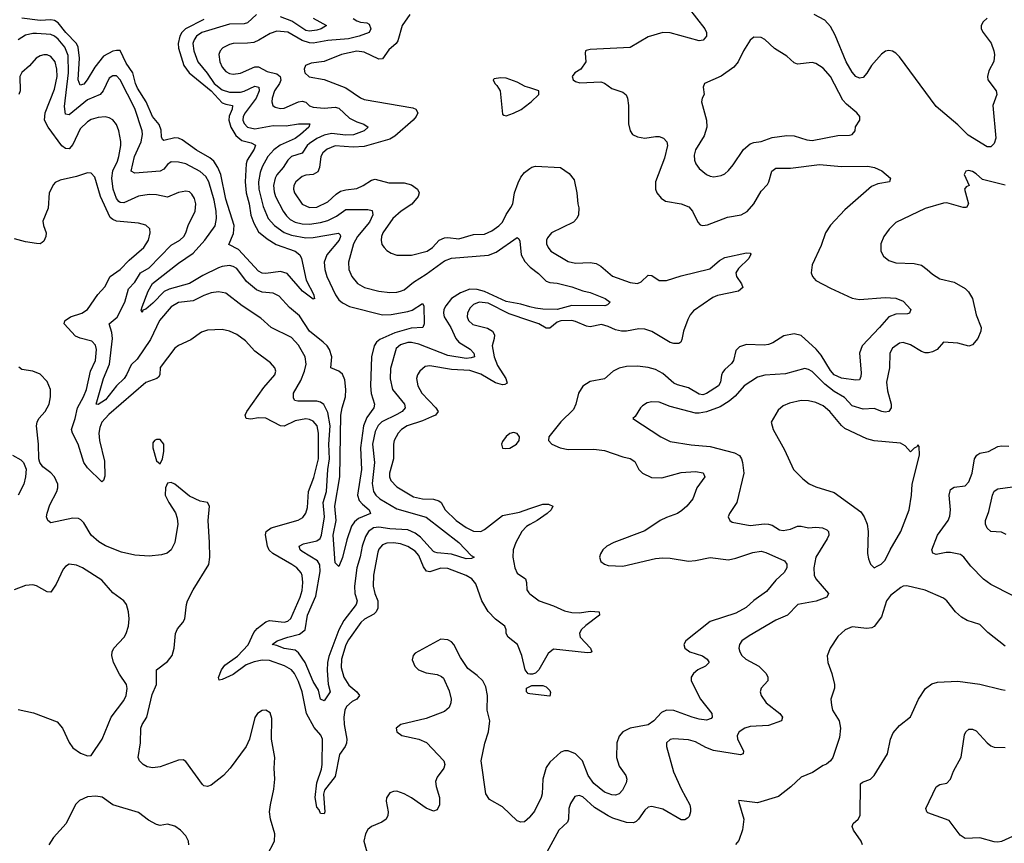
# Model space of a CAD drawing. Header units: inches. Extents: x 1843162 to 1959474, y 907081 to 1016326.
# Tile 645 of 656: x 1927198 to 1932605, y 1004218 to 1008741. Entities that reach past the tile are written whole.
import ezdxf

# ---------------------------------------------------------------- set-up
doc = ezdxf.new("R2010")
doc.units = ezdxf.units.IN
doc.header["$MEASUREMENT"] = 0
doc.layers.add('B9020', color=7, linetype='Continuous')
doc.layers.add('B9030', color=7, linetype='Continuous')

msp = doc.modelspace()

# ---------------------------------------------------------------- linework, layer by layer
at = {"layer": 'B9020', "color": 5}
for points, elevation in [([(1928498.3, 1008770), (1928450, 1008723.6), (1928430, 1008718.1), (1928350, 1008716.4), (1928198.6, 1008670), (1928170, 1008649.8), (1928155.6, 1008630), (1928149.1, 1008610), (1928154.8, 1008570), (1928175.8, 1008510), (1928227.8, 1008447.8), (1928266.1, 1008390), (1928310, 1008355.3), (1928350, 1008343.7), (1928410, 1008343.4), (1928431.3, 1008348.7), (1928490, 1008375.7), (1928510.8, 1008370), (1928513.4, 1008350), (1928495.9, 1008310), (1928435.7, 1008230), (1928426, 1008210), (1928424.2, 1008190), (1928430.1, 1008170.1), (1928449.4, 1008150), (1928490, 1008141.1), (1928590, 1008160.1), (1928661.2, 1008158.8), (1928730, 1008169.5), (1928790.5, 1008170), (1928785.5, 1008150), (1928740.1, 1008110), (1928710, 1008088.5), (1928628.7, 1008051.3), (1928594.2, 1008025.8), (1928561, 1007990), (1928530, 1007933.1), (1928518.7, 1007901.3), (1928509.3, 1007850), (1928511.6, 1007810), (1928535.6, 1007715.6), (1928562.5, 1007650), (1928597.5, 1007610), (1928650, 1007573.3), (1928690, 1007556.9), (1928770, 1007543), (1928810, 1007545), (1928949.1, 1007569.1), (1928958.7, 1007558.7), (1928960.5, 1007550), (1928953.3, 1007530), (1928884.4, 1007450), (1928870.6, 1007410), (1928874, 1007370), (1928885, 1007330), (1928932.5, 1007230), (1928950, 1007202.7), (1928970, 1007185.3), (1929010, 1007166.8), (1929190, 1007119.6), (1929237.4, 1007122.6), (1929330, 1007138.2), (1929353.5, 1007146.5), (1929410, 1007181.6), (1929418, 1007170), (1929419.7, 1007070), (1929412.4, 1007050), (1929347.7, 1007047.7), (1929258.2, 1007021.8), (1929174.9, 1006985.1), (1929156.6, 1006970), (1929145, 1006950), (1929130.9, 1006889.1), (1929123.7, 1006730), (1929128.5, 1006688.5), (1929146.3, 1006630), (1929143, 1006610), (1929103.5, 1006556.5), (1929086.3, 1006510), (1929069.2, 1006390), (1929074.5, 1006270), (1929052.9, 1006130), (1929061.4, 1006101.4), (1929080.2, 1006080.2), (1929118, 1006050), (1929124.9, 1006030), (1929058.2, 1006001.8), (1929036.6, 1005983.4), (1929021, 1005959), (1928995.3, 1005884.7), (1928970, 1005787), (1928950, 1005738), (1928930, 1005759), (1928919.3, 1005910), (1928936.7, 1005990), (1928929.6, 1006070), (1928956.9, 1006230), (1928961.8, 1006570), (1928968.3, 1006610), (1928987.3, 1006670), (1928989.9, 1006710), (1928982.9, 1006762.9), (1928970, 1006793.5), (1928950, 1006810.6), (1928907.4, 1006830), (1928911.7, 1006890), (1928899.9, 1006930), (1928886.6, 1006950), (1928865, 1006970), (1928790.4, 1007030), (1928735.5, 1007115.5), (1928679.8, 1007159.8), (1928622.6, 1007222.6), (1928590, 1007239.6), (1928530, 1007244.7), (1928497.9, 1007257.9), (1928443.7, 1007303.7), (1928390, 1007373.9), (1928370, 1007386), (1928350.7, 1007390.7), (1928310, 1007385.3), (1928290, 1007377.6), (1928204.6, 1007335.4), (1928130, 1007291.4), (1928019, 1007261), (1927990.9, 1007249.1), (1927930, 1007184.9), (1927890, 1007151.1), (1927874.7, 1007145.3), (1927870, 1007133.2), (1927865.6, 1007145.6), (1927870, 1007164), (1927903.9, 1007250), (1927927.2, 1007292.8), (1928070, 1007403.9), (1928150, 1007458.9), (1928214.5, 1007530), (1928271.2, 1007608.8), (1928279, 1007650), (1928276.8, 1007690), (1928265.4, 1007750), (1928236.7, 1007850), (1928220.4, 1007880.3), (1928190, 1007907.8), (1928110, 1007949.3), (1928070, 1007959.4), (1928030, 1007959.8), (1928010, 1007945.1), (1927990, 1007920.3), (1927970, 1007908.7), (1927830, 1007898.7), (1927810, 1007909.6), (1927828.2, 1007990), (1927865.3, 1008070), (1927872.2, 1008110), (1927871, 1008130), (1927830, 1008253.6), (1927750, 1008411.1), (1927730, 1008432.3), (1927710, 1008433.3), (1927690, 1008419.1), (1927656.3, 1008350), (1927639.3, 1008330), (1927570, 1008301.8), (1927470, 1008218.2), (1927450, 1008222.6), (1927444.2, 1008264.2), (1927465.9, 1008450), (1927463.6, 1008543.6), (1927445.4, 1008590), (1927410, 1008633.3), (1927390, 1008650.4), (1927370, 1008659.4), (1927290, 1008665.3), (1927270, 1008665.5), (1927230, 1008656.2), (1927190, 1008629.8)], 440), ([(1928210, 1008741.4), (1928108.3, 1008691.7), (1928088, 1008670), (1928077, 1008650), (1928067.8, 1008610), (1928070, 1008585.3), (1928099.9, 1008490), (1928128.6, 1008450), (1928249.1, 1008350), (1928310, 1008285.1), (1928330, 1008276.3), (1928366.7, 1008270), (1928364.4, 1008250), (1928347.9, 1008212.1), (1928346.7, 1008190), (1928357, 1008150), (1928384.3, 1008104.3), (1928417.5, 1008077.5), (1928470, 1008064.8), (1928492.2, 1008052.2), (1928485.9, 1008030), (1928446.6, 1007970), (1928441.9, 1007950), (1928436.6, 1007850), (1928441.7, 1007790), (1928458.9, 1007730), (1928467.1, 1007667.1), (1928483.1, 1007623.1), (1928510, 1007576.3), (1928557.5, 1007537.5), (1928607.2, 1007507.2), (1928710.2, 1007470), (1928737.3, 1007450), (1928746, 1007430), (1928771.6, 1007310), (1928813.8, 1007230), (1928814.4, 1007214.4), (1928818.8, 1007210), (1928810, 1007206.6), (1928751.5, 1007250), (1928667.1, 1007347.1), (1928630, 1007359.1), (1928550, 1007347.7), (1928530, 1007349.9), (1928510, 1007359.8), (1928399.3, 1007479.3), (1928347.1, 1007507.1), (1928372.4, 1007567.6), (1928376.4, 1007610), (1928330, 1007755.8), (1928303, 1007890), (1928286.2, 1007930), (1928263.7, 1007963.7), (1928243.2, 1007983.2), (1928170, 1008024.5), (1928090, 1008080.5), (1928070, 1008089.9), (1928050, 1008092.1), (1927990, 1008077.7), (1927982.9, 1008082.9), (1927977.4, 1008097.4), (1927974.9, 1008134.9), (1927964.6, 1008164.6), (1927927.7, 1008210), (1927892.6, 1008290), (1927845.2, 1008365.2), (1927833.7, 1008390), (1927819.1, 1008450), (1927782.1, 1008502.1), (1927750, 1008571), (1927730, 1008572.6), (1927710, 1008568), (1927659.2, 1008540.8), (1927610, 1008481.1), (1927569.5, 1008410), (1927550, 1008387.4), (1927530, 1008380.7), (1927519, 1008410), (1927527.5, 1008530), (1927520.1, 1008590), (1927510, 1008611), (1927451.3, 1008671.3), (1927410, 1008724.4), (1927390, 1008735.9), (1927370, 1008739.8), (1927310, 1008736.4), (1927210, 1008749.5)], 420), ([(1928810, 1008749.2), (1928883.1, 1008710), (1928854, 1008690), (1928830, 1008684.1), (1928790, 1008678.3), (1928770, 1008682.6), (1928692.7, 1008732.7), (1928630, 1008757.5)], 440), ([(1929340.6, 1008770), (1929299.3, 1008710), (1929275.1, 1008624.9), (1929265.2, 1008610), (1929224.8, 1008575.2), (1929190, 1008525.8), (1929170, 1008523.4), (1929090, 1008563.6), (1929050, 1008568.9), (1928964.4, 1008550), (1928870, 1008511.5), (1928798.2, 1008501.8), (1928767.7, 1008490), (1928760.4, 1008470), (1928763.7, 1008450), (1928787.3, 1008427.3), (1928870, 1008412.8), (1928990, 1008366), (1929070, 1008311.3), (1929090, 1008303.2), (1929356.8, 1008256.8), (1929374, 1008250), (1929383.8, 1008230), (1929375.8, 1008210), (1929359.7, 1008190), (1929258.5, 1008101.5), (1929230, 1008084.3), (1929090, 1008044.3), (1929030, 1008040.5), (1928931.3, 1008048.7), (1928886.7, 1008030), (1928863.5, 1008010), (1928852.1, 1007990), (1928844.7, 1007930), (1928834.8, 1007905.2), (1928810, 1007891.3), (1928770, 1007887.7), (1928750, 1007879.8), (1928714, 1007850), (1928703.2, 1007830), (1928702, 1007810), (1928708, 1007790), (1928750, 1007727.8), (1928789.2, 1007709.2), (1928830, 1007711.3), (1928890, 1007740.1), (1928936.4, 1007783.6), (1928960.6, 1007799.4), (1928990, 1007807.5), (1929050, 1007813.9), (1929084.4, 1007830), (1929130, 1007860.6), (1929150, 1007866), (1929225.9, 1007845.9), (1929310, 1007844.5), (1929350, 1007833.6), (1929382.8, 1007810), (1929392.2, 1007790), (1929385.8, 1007770), (1929351.8, 1007728.2), (1929292.4, 1007690), (1929247, 1007650), (1929192.6, 1007570), (1929184.6, 1007550), (1929182.8, 1007530), (1929187.3, 1007507.3), (1929198.7, 1007490), (1929214, 1007474), (1929238.9, 1007458.9), (1929270, 1007447.2), (1929350, 1007448.4), (1929435.4, 1007470), (1929464.4, 1007490), (1929502, 1007530), (1929530, 1007543.1), (1929550, 1007545.2), (1929610, 1007537.5), (1929690, 1007561.4), (1929750, 1007563.6), (1929790, 1007581.5), (1929830, 1007608.7), (1929849.9, 1007630), (1929869, 1007671), (1929895.4, 1007710), (1929905.6, 1007730), (1929915.8, 1007790), (1929935.3, 1007844.7), (1929950, 1007876.5), (1929970, 1007902.7), (1930000, 1007924.3)], 480), ([(1929030, 1008747.8), (1929050, 1008734.2), (1929070, 1008727.1), (1929103.7, 1008723.7), (1929116.4, 1008716.4), (1929125.8, 1008690), (1929116.9, 1008670), (1929063.1, 1008650), (1929004.4, 1008635.6), (1928890, 1008626.4), (1928810, 1008612.1), (1928790, 1008613.1), (1928750, 1008626), (1928670, 1008671.8), (1928610, 1008677.7), (1928573.9, 1008666.1), (1928512, 1008628), (1928483.5, 1008616.5), (1928450, 1008611.3), (1928370.6, 1008610.6), (1928350, 1008605.5), (1928314.2, 1008585.8), (1928299.6, 1008570), (1928292.2, 1008550), (1928297.1, 1008510), (1928310, 1008481.1), (1928330, 1008456.1), (1928350, 1008444.8), (1928370, 1008441.7), (1928410, 1008446.6), (1928490, 1008481.7), (1928510, 1008481.4), (1928556.7, 1008456.7), (1928610, 1008444), (1928628, 1008430), (1928631.7, 1008408.3), (1928624.4, 1008390), (1928597.3, 1008350), (1928584.1, 1008310), (1928582.5, 1008290), (1928588.1, 1008270), (1928601, 1008261), (1928630, 1008253.6), (1928650, 1008255.6), (1928730, 1008290.6), (1928750, 1008294), (1928769, 1008289), (1928790, 1008267.8), (1928810, 1008259.8), (1928870, 1008255.3), (1928930, 1008260.8), (1928950, 1008254.6), (1929010, 1008201.1), (1929050, 1008180.4), (1929087.7, 1008167.7), (1929112.2, 1008150), (1929088.9, 1008130), (1929031.2, 1008108.8), (1928990, 1008107.8), (1928910, 1008116.7), (1928870, 1008107), (1928830, 1008088.7), (1928790, 1008061.3), (1928777.3, 1008050), (1928750, 1008008.1), (1928690.5, 1007989.5), (1928670.1, 1007970), (1928645.8, 1007930), (1928610.1, 1007889.9), (1928600.3, 1007870), (1928592.4, 1007830), (1928595.4, 1007795.4), (1928603.6, 1007770), (1928644.7, 1007690), (1928663.2, 1007663.2), (1928684.3, 1007644.3), (1928711.5, 1007630), (1928750, 1007619.9), (1928790, 1007617.5), (1928850, 1007626.5), (1928890, 1007639.2), (1928937.8, 1007662.2), (1928990, 1007699.6), (1929110, 1007699), (1929133.2, 1007693.2), (1929136.6, 1007670), (1929119.6, 1007630), (1929052.4, 1007550), (1929030.7, 1007510), (1929003.2, 1007410), (1929005.5, 1007370), (1929022.9, 1007330), (1929052.9, 1007292.8), (1929090.7, 1007270.7), (1929170, 1007250.2), (1929230, 1007242.2), (1929270, 1007243.8), (1929290, 1007249.4), (1929310, 1007258.4), (1929360, 1007300), (1929430, 1007344.4), (1929530, 1007417), (1929570, 1007431.1), (1929772.3, 1007447.7), (1929815.3, 1007464.7), (1929930, 1007544.4), (1929938.5, 1007538.5), (1929944.6, 1007524.6), (1929951.8, 1007450), (1929972.5, 1007412.5), (1930000, 1007383.1)], 460), ([(1930000, 1007164.9), (1929950, 1007178.8), (1929870, 1007193.1), (1929750, 1007248.6), (1929710, 1007259.6), (1929670, 1007260.6), (1929619.3, 1007240.7), (1929570, 1007209.2), (1929537.8, 1007170), (1929527.4, 1007150), (1929524.8, 1007130), (1929529.6, 1007110), (1929565.7, 1007050), (1929592.2, 1006990), (1929609.7, 1006969.7), (1929671.3, 1006931.3), (1929691.6, 1006910), (1929696.5, 1006890), (1929676.8, 1006883.2), (1929650, 1006881.1), (1929550, 1006897.4), (1929390, 1006959.6), (1929350, 1006968.6), (1929330, 1006967.5), (1929290, 1006955.5), (1929265.1, 1006934.9), (1929234, 1006826), (1929231.7, 1006768.3), (1929244.8, 1006710), (1929311.1, 1006630), (1929314.7, 1006610), (1929299.3, 1006590), (1929270, 1006572), (1929187.1, 1006532.9), (1929167.4, 1006512.6), (1929150, 1006479.8), (1929134.8, 1006410), (1929147.1, 1006310), (1929133.5, 1006193.5), (1929141.6, 1006150), (1929153.9, 1006130), (1929175.3, 1006110), (1929270, 1006055.3), (1929430, 1006009.5), (1929610, 1005870.1), (1929678, 1005798), (1929693.4, 1005790), (1929678.6, 1005781.4), (1929650, 1005779.8), (1929570, 1005805.6), (1929490, 1005812.9), (1929477.6, 1005817.6), (1929470, 1005821.1), (1929399.4, 1005899.4), (1929370, 1005921.5), (1929330, 1005938.8), (1929230, 1005944.9), (1929170, 1005954.8), (1929140.7, 1005950), (1929113.1, 1005930), (1929097.8, 1005902.2), (1929078.9, 1005850), (1929068.6, 1005791.4), (1929049.6, 1005730), (1929036.8, 1005630), (1929039.1, 1005590), (1929050.8, 1005550), (1929046.1, 1005530), (1928977.9, 1005442.1), (1928950, 1005389.8), (1928896.5, 1005243.5), (1928888.3, 1005210), (1928887.5, 1005167.5), (1928892, 1005092), (1928903.1, 1005050), (1928870, 1005001.2), (1928850, 1005009), (1928839.1, 1005059.1), (1928810, 1005106.2), (1928766.2, 1005210), (1928730, 1005264.8), (1928710, 1005278.7), (1928650, 1005287), (1928610, 1005304.5), (1928585.2, 1005310), (1928612.7, 1005330), (1928669.7, 1005350), (1928734.2, 1005365.8), (1928766.7, 1005390), (1928778.6, 1005470), (1928824.2, 1005575.8), (1928848.8, 1005710), (1928846.6, 1005746.6), (1928833.4, 1005770), (1928750, 1005820.3), (1928738, 1005830), (1928733, 1005850), (1928756.9, 1005863.1), (1928830, 1005878.4), (1928847.6, 1005892.4), (1928855.6, 1005910), (1928871.6, 1006010), (1928864.3, 1006090), (1928883.3, 1006150), (1928890.9, 1006270), (1928899.8, 1006330), (1928896.4, 1006410), (1928902.7, 1006510), (1928890, 1006584.4), (1928867.8, 1006627.8), (1928850, 1006639.8), (1928830, 1006646.1), (1928725.4, 1006645.4), (1928709.6, 1006650), (1928701.8, 1006661.8), (1928702.4, 1006690), (1928741.2, 1006758.8), (1928762.5, 1006810), (1928770.5, 1006850), (1928765.8, 1006890), (1928730, 1006953.5), (1928690, 1006996.5), (1928579.7, 1007050), (1928522.2, 1007102.2), (1928420.4, 1007170), (1928330, 1007239.8), (1928290, 1007246.6), (1928250, 1007240.7), (1928210, 1007227.2), (1928150, 1007196.8), (1928070, 1007188.1), (1928030, 1007164.5), (1927965.1, 1007090), (1927916, 1006984), (1927843.3, 1006876.7), (1927810, 1006845.8), (1927785.5, 1006790), (1927771.6, 1006770), (1927730, 1006729.9), (1927670, 1006652.6), (1927630, 1006627.1), (1927618, 1006630), (1927658.7, 1006770), (1927692.2, 1006850), (1927708.6, 1006990), (1927704, 1007024), (1927689.7, 1007070), (1927733.5, 1007106.5), (1927774.9, 1007190), (1927796.3, 1007263.7), (1927830, 1007300.5), (1927861.4, 1007350), (1927910, 1007378.6), (1928030, 1007503), (1928076.9, 1007530), (1928099.8, 1007550), (1928111.4, 1007570), (1928122.7, 1007610), (1928162, 1007690), (1928166, 1007730), (1928158.3, 1007758.3), (1928143.7, 1007783.7), (1928130, 1007796), (1928110, 1007799.8), (1928070, 1007791.7), (1928010, 1007766.8), (1927950, 1007779.5), (1927910, 1007780.7), (1927850, 1007771.4), (1927770, 1007736), (1927750, 1007737.6), (1927743.2, 1007743.2), (1927730, 1007759.8), (1927711.5, 1007810), (1927704, 1007870), (1927709.7, 1007910.3), (1927735.2, 1007964.8), (1927742.3, 1007990), (1927753.1, 1008050), (1927753, 1008073), (1927742.3, 1008130), (1927730, 1008166), (1927710.5, 1008190.5), (1927690, 1008202.2), (1927667.3, 1008207.3), (1927630, 1008204.5), (1927590, 1008192.1), (1927570, 1008180.6), (1927530, 1008142.2), (1927490, 1008055.6), (1927470, 1008032.5), (1927450, 1008034.3), (1927430, 1008049.2), (1927354.9, 1008150), (1927334.7, 1008190), (1927338.9, 1008230), (1927390, 1008359.6), (1927404, 1008430), (1927402.8, 1008470), (1927392.5, 1008510), (1927370, 1008539.8), (1927350, 1008548.2), (1927330, 1008549), (1927310, 1008543.5), (1927289.6, 1008530.4), (1927252.2, 1008487.8), (1927209.5, 1008450.5), (1927199, 1008430), (1927200.8, 1008350), (1927193.4, 1008330)], 460), ([(1930000, 1008366.2), (1929974.7, 1008374.7), (1929930, 1008398.7), (1929870, 1008419.6), (1929838.5, 1008421.5), (1929804, 1008416), (1929798, 1008410), (1929806.8, 1008390), (1929819, 1008379), (1929837.1, 1008350), (1929850, 1008222), (1929856, 1008216), (1929870, 1008214), (1929910, 1008227.6), (1929952.2, 1008247.8), (1930000, 1008284.6)], 520), ([(1930000, 1005147.4), (1929990, 1005148.4), (1929973.8, 1005170), (1929955.7, 1005250), (1929931.7, 1005310), (1929879.8, 1005350), (1929869.9, 1005370), (1929869.8, 1005390), (1929862.9, 1005410), (1929810, 1005448.8), (1929770, 1005490.9), (1929736.1, 1005550), (1929702.2, 1005642.2), (1929681.7, 1005670), (1929650, 1005689.5), (1929550, 1005727.7), (1929510, 1005729), (1929450, 1005708.6), (1929432.8, 1005712.8), (1929415.4, 1005735.4), (1929390, 1005799.4), (1929370, 1005821.6), (1929330, 1005848.5), (1929290, 1005863.4), (1929250, 1005868.7), (1929214.6, 1005865.4), (1929190, 1005856.2), (1929170, 1005833.5), (1929163.9, 1005816.1), (1929140.1, 1005690), (1929139.1, 1005630), (1929148.1, 1005590), (1929165, 1005550), (1929164, 1005510), (1929155.2, 1005490), (1929143.1, 1005476.9), (1929091.4, 1005448.6), (1929071.9, 1005430), (1929004.1, 1005335.9), (1928990, 1005307.8), (1928965, 1005230), (1928963, 1005183), (1928977.4, 1005130), (1929005.8, 1005085.8), (1929050.2, 1005050), (1929065, 1005030), (1929049.2, 1005010), (1929024, 1004996), (1928993, 1004970), (1928982.8, 1004950), (1928977.7, 1004910), (1928979.2, 1004870), (1928993.7, 1004790), (1928992.4, 1004767.6), (1928985.4, 1004750), (1928954.7, 1004705.3), (1928930, 1004585.1), (1928872.4, 1004510), (1928867.2, 1004487.2), (1928872.9, 1004390), (1928870, 1004379), (1928850, 1004381.2), (1928842, 1004402), (1928830, 1004417.2), (1928820.9, 1004470), (1928829.2, 1004550), (1928855.4, 1004624.6), (1928859.9, 1004650), (1928860.2, 1004790), (1928851.4, 1004811.4), (1928814.7, 1004854.7), (1928772.9, 1004930), (1928749.9, 1005050.1), (1928730, 1005106.5), (1928706.4, 1005150), (1928689.9, 1005170), (1928652.8, 1005192.8), (1928570, 1005221.5), (1928530, 1005223.3), (1928485.9, 1005214.1), (1928442.3, 1005197.7), (1928370, 1005144.3), (1928310, 1005117.8), (1928294, 1005114), (1928289.1, 1005129.1), (1928305.6, 1005170), (1928324, 1005196), (1928393.5, 1005246.5), (1928452, 1005308), (1928483.6, 1005376.4), (1928502, 1005398), (1928550, 1005433.9), (1928570, 1005442.2), (1928650, 1005432.5), (1928670, 1005438.4), (1928687.7, 1005452.3), (1928738.8, 1005570), (1928750, 1005605.5), (1928753.7, 1005650), (1928750, 1005689.3), (1928743.1, 1005703.1), (1928719.3, 1005730), (1928693, 1005750), (1928589.1, 1005810), (1928568.1, 1005828.1), (1928558.2, 1005850), (1928547.5, 1005912.5), (1928551.4, 1005930), (1928578.7, 1005950), (1928727.3, 1005992.7), (1928752.5, 1006007.5), (1928769.9, 1006030.1), (1928777.7, 1006062.3), (1928784.6, 1006150), (1928813.1, 1006226.9), (1928838.8, 1006330), (1928839.1, 1006470), (1928831.3, 1006510), (1928810, 1006535.8), (1928790, 1006545.4), (1928770, 1006548.5), (1928710, 1006537.2), (1928650, 1006509.3), (1928630, 1006510.5), (1928550, 1006551.9), (1928510, 1006554.4), (1928466.8, 1006546.8), (1928442.7, 1006550), (1928437.2, 1006570), (1928446, 1006590), (1928538.8, 1006721.1), (1928598.7, 1006790), (1928604.2, 1006810), (1928599.7, 1006830), (1928576.2, 1006856.2), (1928490, 1006920.3), (1928438.1, 1006978.1), (1928390, 1007012.5), (1928350, 1007029.8), (1928310, 1007039.3), (1928230, 1007036.8), (1928195.8, 1007024.2), (1928137.9, 1006982.1), (1928070, 1006952), (1928050, 1006936.4), (1927970, 1006831.5), (1927968.2, 1006790), (1927961.2, 1006778.8), (1927950.4, 1006770), (1927890, 1006748.3), (1927687.1, 1006572.9), (1927650.1, 1006530), (1927638, 1006502), (1927633, 1006470), (1927636.7, 1006430), (1927663.9, 1006316.1), (1927666.5, 1006233.5), (1927657.6, 1006210), (1927650, 1006204), (1927570, 1006279.7), (1927550, 1006309.7), (1927519, 1006410), (1927487.4, 1006470), (1927482.2, 1006490), (1927502.6, 1006550), (1927516.3, 1006610), (1927549.1, 1006670), (1927565.1, 1006710), (1927586.2, 1006810), (1927614.1, 1006870), (1927619.9, 1006930), (1927614.1, 1006954.1), (1927594.7, 1006974.7), (1927530, 1006992.2), (1927503.9, 1007003.9), (1927442.7, 1007070), (1927447, 1007087), (1927447.8, 1007090), (1927477.7, 1007110), (1927538.9, 1007130), (1927569.8, 1007150), (1927627.4, 1007232.6), (1927666.1, 1007273.9), (1927695.9, 1007330), (1927750.3, 1007369.7), (1927798.8, 1007421.2), (1927879.8, 1007490), (1927905.5, 1007530), (1927915.3, 1007570), (1927912.9, 1007592.9), (1927890, 1007612.1), (1927850, 1007623.1), (1927730, 1007634.9), (1927710, 1007643), (1927695.6, 1007655.6), (1927641.4, 1007770), (1927610, 1007877), (1927590, 1007898.9), (1927570, 1007899.2), (1927510, 1007880.2), (1927420.2, 1007859.8), (1927393.6, 1007846.4), (1927384.2, 1007835.8), (1927360.9, 1007790), (1927354.1, 1007705.9), (1927325.4, 1007634.5), (1927329.3, 1007610), (1927344.3, 1007570), (1927341.7, 1007550), (1927330, 1007525.4), (1927321.8, 1007518.2), (1927310, 1007510.8), (1927290, 1007512.2), (1927230, 1007520.5), (1927170, 1007537.4)], 480), ([(1930000, 1007086.8), (1929885.4, 1007125.4), (1929770, 1007184.2), (1929721, 1007190), (1929690, 1007176.8), (1929670, 1007156), (1929656.3, 1007130), (1929654.5, 1007110), (1929662.3, 1007090), (1929686.7, 1007066.7), (1929766.3, 1007046.3), (1929794.2, 1007030), (1929804.6, 1007010), (1929803.7, 1006990), (1929792.5, 1006950), (1929804.2, 1006890), (1929821.9, 1006841.9), (1929867.2, 1006770), (1929874.6, 1006745.4), (1929862.8, 1006737.2), (1929850, 1006736.1), (1929810, 1006746), (1929730, 1006794.6), (1929670, 1006814.9), (1929570, 1006819.5), (1929450, 1006839.8), (1929424.2, 1006835.8), (1929395.3, 1006810), (1929383.2, 1006790), (1929377.8, 1006770), (1929383.8, 1006730), (1929406.6, 1006690), (1929483.5, 1006610), (1929495.3, 1006590), (1929481.7, 1006570), (1929460.3, 1006559.7), (1929410, 1006537.7), (1929325, 1006510), (1929294.5, 1006490), (1929277.1, 1006470), (1929255, 1006430), (1929250.9, 1006410), (1929250.7, 1006330), (1929229.5, 1006250), (1929229.4, 1006230), (1929236.5, 1006210), (1929270, 1006176.2), (1929361.5, 1006121.5), (1929410.6, 1006110.6), (1929470, 1006108.6), (1929499.6, 1006099.6), (1929513.1, 1006090), (1929535.3, 1006050), (1929594.8, 1005990), (1929650, 1005952.1), (1929690, 1005932.5), (1929730, 1005930.8), (1929750, 1005940.5), (1929850, 1006019.1), (1929943.1, 1006036.9), (1930000, 1006056.6)], 480), ([(1928556.2, 1004150), (1928597.1, 1004230), (1928598.5, 1004270), (1928575.4, 1004350), (1928570.8, 1004390), (1928575.4, 1004430), (1928594.6, 1004514.6), (1928599.8, 1004570), (1928595.5, 1004630), (1928599.2, 1004690), (1928581.7, 1004790), (1928583, 1004903), (1928574, 1004934), (1928550, 1004949.5), (1928530, 1004947.3), (1928503.8, 1004930), (1928490, 1004909), (1928460.3, 1004790), (1928441.1, 1004750), (1928353.8, 1004630), (1928317.8, 1004590), (1928250, 1004537.4), (1928230, 1004529.9), (1928210, 1004534.2), (1928201.6, 1004541.6), (1928110, 1004667.8), (1928096.2, 1004676.2), (1928070, 1004675.1), (1927970, 1004637.3), (1927930, 1004632.6), (1927898.8, 1004638.8), (1927875.4, 1004650), (1927856.4, 1004670), (1927848.9, 1004690), (1927862.4, 1004770), (1927863, 1004850), (1927870.6, 1004870), (1927896.9, 1004910), (1927925, 1005035), (1927949, 1005090), (1927949.7, 1005170), (1928010, 1005217.3), (1928035.5, 1005250), (1928047.2, 1005290), (1928053.1, 1005370), (1928064, 1005396), (1928094.5, 1005430), (1928105.1, 1005450), (1928114, 1005530), (1928120.5, 1005550), (1928151.1, 1005610), (1928236.9, 1005750), (1928242.2, 1005790), (1928241, 1005870), (1928233, 1005990), (1928241.2, 1006070), (1928229.2, 1006089.2), (1928190, 1006096), (1928130, 1006125.1), (1928050, 1006189.4), (1928030, 1006199.3), (1928010, 1006195.3), (1927998.8, 1006170), (1927996.3, 1006130), (1928016.3, 1006090), (1928053.3, 1006033.3), (1928063.4, 1006003.4), (1928066.4, 1005970), (1928050.3, 1005870), (1928030.2, 1005829.8), (1928008.3, 1005811.7), (1927977.1, 1005802.9), (1927910, 1005794.4), (1927830, 1005800.2), (1927757, 1005817), (1927670, 1005851.7), (1927633.6, 1005873.6), (1927590, 1005909.7), (1927550, 1005977.7), (1927534.8, 1005994.8), (1927521.4, 1006001.4), (1927490, 1006003.2), (1927370, 1005978.3), (1927352.1, 1005990), (1927346, 1006010), (1927348.3, 1006031.7), (1927363.5, 1006076.5), (1927401.7, 1006150), (1927408.2, 1006170), (1927408.1, 1006190), (1927390, 1006231.1), (1927370, 1006252.6), (1927326, 1006286), (1927309.5, 1006310), (1927303.6, 1006330), (1927301.2, 1006410), (1927291.2, 1006510), (1927294.5, 1006530), (1927304.1, 1006550), (1927338.7, 1006590), (1927359.3, 1006630), (1927367.4, 1006670), (1927367.1, 1006710), (1927350, 1006753.3), (1927310, 1006793.5), (1927270, 1006811.6), (1927210, 1006820.5), (1927193.3, 1006833.3)], 520), ([(1927159.1, 1006350), (1927204.4, 1006324.4), (1927218.8, 1006310), (1927233, 1006273), (1927230.5, 1006230.5), (1927220.4, 1006190), (1927190.5, 1006130)], 520), ([(1930000, 1005968.5), (1929981.5, 1005958.5), (1929955, 1005930), (1929923.4, 1005870), (1929908.2, 1005830), (1929906.1, 1005790), (1929916.6, 1005730), (1929930, 1005701.8), (1929976.2, 1005670), (1929982, 1005650), (1929983, 1005610), (1929993.6, 1005593.6), (1930000, 1005588.6)], 480), ([(1927190, 1004952), (1927274.1, 1004934.1), (1927404.4, 1004884.4), (1927434, 1004850), (1927470, 1004771), (1927490, 1004742), (1927532.1, 1004712.1), (1927570, 1004698), (1927590, 1004700.7), (1927650.9, 1004789.1), (1927700.5, 1004910), (1927770, 1005001.6), (1927782.2, 1005030), (1927788.3, 1005068.3), (1927784, 1005090), (1927746.8, 1005146.8), (1927714.2, 1005210), (1927703.5, 1005250), (1927705.3, 1005270), (1927714.3, 1005290), (1927772, 1005350), (1927783.7, 1005370), (1927795.1, 1005410), (1927799.5, 1005450), (1927796.2, 1005490), (1927784.5, 1005530), (1927770, 1005549.3), (1927710, 1005594), (1927650, 1005662.4), (1927542.7, 1005730), (1927510, 1005746), (1927470, 1005751.8), (1927450, 1005738), (1927437.4, 1005722.6), (1927399.2, 1005640.8), (1927370, 1005597.2), (1927350, 1005599.5), (1927290, 1005632.8), (1927270, 1005637.4), (1927230, 1005633), (1927168, 1005610)], 540), ([(1930000, 1004363.1), (1929998.7, 1004361.3), (1929970, 1004336.3), (1929950, 1004334), (1929930, 1004341.1), (1929850, 1004417.6), (1929777.8, 1004457.8), (1929758.5, 1004490), (1929733, 1004670), (1929752, 1004768.1), (1929772.3, 1004830), (1929779.5, 1004890), (1929764.8, 1004950), (1929767.5, 1005030), (1929757.4, 1005077.4), (1929742, 1005110), (1929710, 1005140.3), (1929658.6, 1005178.6), (1929618.9, 1005238.9), (1929581.6, 1005310), (1929570, 1005324.5), (1929550, 1005336.2), (1929510, 1005339.5), (1929370, 1005262.7), (1929359.1, 1005250), (1929354, 1005226), (1929368.2, 1005190), (1929387.7, 1005170), (1929430, 1005154.6), (1929490, 1005144.9), (1929514.2, 1005134.2), (1929524.5, 1005124.4), (1929555.6, 1005055.6), (1929567.7, 1005010), (1929566.5, 1004990), (1929555.9, 1004964.1), (1929530, 1004941.4), (1929430, 1004903.9), (1929291, 1004870), (1929266, 1004850), (1929268.4, 1004830), (1929296, 1004810), (1929390, 1004790.3), (1929431.2, 1004771.2), (1929527.2, 1004670), (1929532.6, 1004650), (1929526.3, 1004630), (1929490, 1004582), (1929482.2, 1004557.8), (1929484.4, 1004530), (1929504, 1004470), (1929503.1, 1004430), (1929490, 1004400.9), (1929470, 1004394.3), (1929430, 1004411.6), (1929350, 1004467.4), (1929310, 1004488.9), (1929270, 1004503.5), (1929250, 1004502.6), (1929230, 1004495.1), (1929212, 1004468), (1929210.4, 1004449.7), (1929221.6, 1004390), (1929219.7, 1004370), (1929211.3, 1004350), (1929185.9, 1004334.1), (1929130, 1004310.6), (1929110, 1004292.9), (1929096.3, 1004270), (1929087.8, 1004230), (1929110.1, 1004150.1)], 520), ([(1930000, 1005039.4), (1929990, 1005040.7), (1929981.6, 1005050), (1929981.4, 1005070), (1930000, 1005079.9)], 480), ([(1928127, 1004210), (1928125.1, 1004230), (1928110, 1004259.3), (1928080.9, 1004290), (1928050, 1004312), (1928010, 1004323.7), (1927970, 1004316.2), (1927950, 1004320.5), (1927905.7, 1004345.7), (1927850, 1004386.6), (1927710, 1004429.2), (1927651.8, 1004471.8), (1927616.9, 1004476.9), (1927570, 1004474), (1927526.7, 1004453.3), (1927507, 1004433), (1927492.9, 1004410), (1927453.6, 1004326.4), (1927383.1, 1004250), (1927358.7, 1004210)], 540)]:
    msp.add_lwpolyline(points, dxfattribs=dict(at, elevation=elevation))
at = {"layer": 'B9020', "color": 5, "elevation": 520}
for points in [[(1927970, 1006435.1), (1927950, 1006435.1), (1927938, 1006430), (1927930, 1006418), (1927928.7, 1006390), (1927950, 1006318), (1927970, 1006302), (1927982.7, 1006330), (1927989.4, 1006370), (1927989.3, 1006410)], [(1929910, 1006474.5), (1929890, 1006469.4), (1929870, 1006452.3), (1929850, 1006424), (1929843.8, 1006410), (1929848.5, 1006388.5), (1929865.5, 1006385.5), (1929890, 1006388.5), (1929926, 1006410), (1929940.9, 1006430), (1929942.7, 1006450), (1929929.4, 1006469.4)]]:
    msp.add_lwpolyline(points, close=True, dxfattribs=at)
at = {"layer": 'B9030', "color": 5}
for points, elevation in [([(1930868.4, 1008808.4), (1930960.2, 1008690), (1930969.1, 1008670), (1930968.9, 1008650), (1930951.8, 1008628.2), (1930930, 1008625.5), (1930770, 1008669.8), (1930730, 1008671.4), (1930650, 1008646.4), (1930550, 1008588.9), (1930330, 1008576.9), (1930308.5, 1008571.5), (1930304.7, 1008570), (1930302.8, 1008557.2), (1930307.3, 1008510), (1930278.8, 1008470), (1930246, 1008450), (1930231, 1008430), (1930238, 1008410), (1930250, 1008401), (1930274.8, 1008394.8), (1930390, 1008399.5), (1930410, 1008392.4), (1930450, 1008363.1), (1930510, 1008342.6), (1930528.1, 1008328.1), (1930536.1, 1008310), (1930541.6, 1008270), (1930540.8, 1008170), (1930550.3, 1008130), (1930563.7, 1008110), (1930590, 1008096.9), (1930630, 1008090.2), (1930690, 1008100.1), (1930710, 1008098.7), (1930732.9, 1008090), (1930751.1, 1008070), (1930754.6, 1008050), (1930739.1, 1007980.9), (1930690.2, 1007850), (1930689.1, 1007810), (1930697, 1007790), (1930720.2, 1007760.2), (1930744.3, 1007744.3), (1930830, 1007729.2), (1930872.6, 1007712.6), (1930892.4, 1007690), (1930921.7, 1007630), (1930935.4, 1007615.4), (1930950, 1007611.6), (1930974.6, 1007614.6), (1931084, 1007656), (1931160.5, 1007670), (1931192.7, 1007687.3), (1931229.8, 1007730), (1931270, 1007798.9), (1931304.2, 1007835.8), (1931312.3, 1007850), (1931328.9, 1007910), (1931350, 1007925), (1931430, 1007925.7), (1931590, 1007945.2), (1931710, 1007935.5), (1931856.1, 1007936.1), (1931892.7, 1007930), (1931931.4, 1007911.4), (1931979.3, 1007870), (1931974.8, 1007850), (1931910, 1007840.3), (1931875.4, 1007824.6), (1931730, 1007696.9), (1931650, 1007613.5), (1931622.6, 1007570), (1931599, 1007501), (1931550, 1007394.5), (1931544.9, 1007350), (1931552.2, 1007330), (1931570, 1007309.1), (1931650, 1007266.5), (1931770, 1007211.3), (1931810, 1007204.8), (1931950, 1007215.9), (1932010, 1007211.8), (1932050, 1007194.4), (1932091.2, 1007148.8), (1932083.8, 1007130), (1932073.5, 1007126.5), (1932010, 1007124.4), (1931970, 1007109.8), (1931920.2, 1007050), (1931825.1, 1006950), (1931810.1, 1006910), (1931819, 1006801), (1931817.8, 1006782.2), (1931810, 1006762.9), (1931790, 1006761.5), (1931710, 1006773.2), (1931670, 1006790.6), (1931650, 1006815.4), (1931598.7, 1006898.7), (1931571.1, 1006931.1), (1931490, 1007007.3), (1931450, 1007015.8), (1931394.2, 1007005.8), (1931333.6, 1006966.4), (1931310, 1006958.2), (1931285.7, 1006954.3), (1931190, 1006957.2), (1931150, 1006944.4), (1931130, 1006924.5), (1931117.6, 1006870), (1931107.3, 1006852.7), (1931070, 1006820.6), (1931057.2, 1006802.8), (1931051, 1006789), (1931046.9, 1006750), (1931036.3, 1006730), (1930970, 1006687.5), (1930950, 1006680.6), (1930930, 1006684.7), (1930870, 1006719.9), (1930810, 1006735.3), (1930790, 1006744.9), (1930730, 1006797.2), (1930690, 1006819.9), (1930650, 1006831.8), (1930590, 1006838.3), (1930530, 1006836.8), (1930490, 1006827.3), (1930456.5, 1006810), (1930410, 1006768), (1930330, 1006754.2), (1930290, 1006728.2), (1930266, 1006690), (1930252.2, 1006630), (1930239.3, 1006600.7), (1930170, 1006532.6), (1930103, 1006450), (1930102, 1006430), (1930120.7, 1006410), (1930166.8, 1006390), (1930210, 1006380.2), (1930350, 1006381.9), (1930410, 1006375), (1930510, 1006339.8), (1930550.8, 1006330.8), (1930575.5, 1006315.5), (1930598.5, 1006270), (1930617.4, 1006250), (1930667, 1006227), (1930725, 1006225), (1930830, 1006255), (1930910, 1006259), (1930951.7, 1006251.7), (1930959.5, 1006230), (1930916.5, 1006170), (1930894, 1006110), (1930862, 1006070), (1930834.6, 1006045.4), (1930810, 1006028.5), (1930750, 1006007.8), (1930715.3, 1005990), (1930630, 1005933.3), (1930461.3, 1005870), (1930423.1, 1005850), (1930400.3, 1005830), (1930388.1, 1005808.1), (1930381.1, 1005790), (1930390, 1005766), (1930410.2, 1005750.2), (1930430, 1005743.6), (1930510, 1005739.8), (1930690, 1005781.6), (1930730, 1005785), (1930770, 1005783.8), (1930870, 1005767.5), (1930909.8, 1005770.2), (1930990, 1005787.8), (1931090, 1005775), (1931130, 1005783.5), (1931224.2, 1005815.8), (1931270, 1005822.1), (1931295.1, 1005815.1), (1931397.3, 1005770), (1931410, 1005751), (1931410.3, 1005730), (1931395.6, 1005704.4), (1931350, 1005663.8), (1931299.2, 1005600.8), (1931230, 1005550.6), (1931187.6, 1005512.4), (1931130, 1005482.1), (1930990, 1005435.4), (1930855.8, 1005330), (1930845.8, 1005310), (1930850.3, 1005290), (1930878, 1005270), (1930947.7, 1005247.7), (1930972.8, 1005230), (1930983.7, 1005210), (1930963.8, 1005190), (1930921.1, 1005170), (1930897.8, 1005150), (1930885.5, 1005130), (1930884.7, 1005110), (1930937.3, 1005010), (1930999.1, 1004930), (1931000.3, 1004910), (1930995.8, 1004904.2), (1930970, 1004893.6), (1930930, 1004899.6), (1930890, 1004909.9), (1930790, 1004947.6), (1930750, 1004948.6), (1930722.9, 1004937.1), (1930679.8, 1004890), (1930650, 1004868.8), (1930550.7, 1004850), (1930510, 1004829.7), (1930490, 1004807), (1930477.8, 1004770), (1930474.8, 1004690), (1930490, 1004641.3), (1930526.3, 1004590), (1930532.9, 1004570), (1930528.9, 1004550), (1930507.6, 1004510), (1930490, 1004489.7), (1930470, 1004483.1), (1930450, 1004484.4), (1930410, 1004498.9), (1930350, 1004545.7), (1930320.4, 1004590), (1930288.1, 1004670), (1930250, 1004709.9), (1930210, 1004725.6), (1930190, 1004726.3), (1930170, 1004718.8), (1930110, 1004663.9), (1930090, 1004634), (1930070.8, 1004570), (1930067.3, 1004490), (1930061.6, 1004470), (1930025.1, 1004394.9), (1930000, 1004363.1)], 520), ([(1932510, 1008749.7), (1932488.4, 1008730), (1932478.4, 1008710), (1932478.4, 1008690), (1932488.2, 1008670), (1932531.8, 1008611.8), (1932547.7, 1008570), (1932551.1, 1008550), (1932547.7, 1008512.3), (1932520, 1008460), (1932511.6, 1008430), (1932514.6, 1008410), (1932559.6, 1008350), (1932563.1, 1008330), (1932542.3, 1008270), (1932557.8, 1008090), (1932550, 1008062), (1932530, 1008042.4), (1932510, 1008042.6), (1932406.5, 1008106.5), (1932350, 1008164.1), (1932230, 1008264.2), (1932030, 1008537.7), (1932010, 1008558), (1931990, 1008568.9), (1931970, 1008571.8), (1931952.1, 1008568), (1931930, 1008551.2), (1931876.1, 1008490), (1931850, 1008447.3), (1931830, 1008424.2), (1931810, 1008419.7), (1931790, 1008429.7), (1931770, 1008453.1), (1931736.4, 1008510), (1931676.9, 1008656.9), (1931650, 1008703.6), (1931618.6, 1008738.6), (1931560.9, 1008770)], 520), ([(1930000, 1008284.6), (1930007, 1008290), (1930049, 1008330), (1930048.7, 1008350), (1930000, 1008366.2)], 520), ([(1930000, 1007924.3), (1930010, 1007931.5), (1930030, 1007936), (1930168.7, 1007928.7), (1930215.8, 1007895.8), (1930242, 1007862), (1930258.3, 1007790), (1930262.4, 1007730), (1930268.4, 1007708.4), (1930266.7, 1007670), (1930257.6, 1007650), (1930238.4, 1007630), (1930118.9, 1007570), (1930097.1, 1007542.9), (1930091.3, 1007530), (1930091.1, 1007510), (1930099.3, 1007490), (1930114.9, 1007470), (1930210, 1007414), (1930250, 1007404.6), (1930330, 1007407.4), (1930362.9, 1007402.9), (1930390, 1007387.8), (1930453.1, 1007333.1), (1930550, 1007298.5), (1930590, 1007292.2), (1930610, 1007301.3), (1930650, 1007337.4), (1930670, 1007337), (1930710, 1007308.6), (1930750, 1007308.1), (1930830, 1007335), (1930987.8, 1007372.2), (1931041, 1007419), (1931070, 1007435.1), (1931190, 1007461.2), (1931210, 1007459.1), (1931213.5, 1007453.5), (1931201.5, 1007430), (1931144.6, 1007375.4), (1931130.3, 1007350), (1931134.6, 1007330), (1931160.9, 1007290), (1931168.7, 1007270), (1931145.5, 1007250), (1931030, 1007225.7), (1931003.7, 1007216.3), (1930898.6, 1007141.4), (1930880.1, 1007119.9), (1930866.3, 1007093.7), (1930844.1, 1007030), (1930834.9, 1006985.1), (1930829.2, 1006970.8), (1930817.7, 1006962.3), (1930790, 1006962), (1930770, 1006968.2), (1930670, 1007028.7), (1930630, 1007041.9), (1930597.3, 1007042.7), (1930530, 1007030.3), (1930502.7, 1007030), (1930470, 1007037.4), (1930430, 1007056.4), (1930393.6, 1007066.4), (1930330, 1007054.3), (1930310, 1007057.4), (1930250, 1007084.4), (1930230, 1007088.7), (1930170, 1007087.5), (1930150, 1007080.4), (1930110, 1007046.7), (1930090, 1007046.9), (1930049.7, 1007070), (1930000, 1007086.8)], 480), ([(1932610, 1007831.8), (1932484.2, 1007864.2), (1932450, 1007895.1), (1932430, 1007906.6), (1932410, 1007912.3), (1932394, 1007910), (1932384.7, 1007890), (1932411, 1007830), (1932396, 1007824), (1932386, 1007810), (1932407.3, 1007730), (1932398, 1007710), (1932378, 1007710), (1932290, 1007735.1), (1932270, 1007734), (1932170, 1007705.1), (1932010, 1007626.9), (1931971.8, 1007590), (1931942.6, 1007550), (1931926.7, 1007510), (1931926, 1007470), (1931942.3, 1007442.3), (1931970, 1007418.4), (1932010, 1007405.5), (1932110, 1007402), (1932150, 1007392.1), (1932182, 1007370), (1932210, 1007343.1), (1932250, 1007317.6), (1932330, 1007299.5), (1932390, 1007265.3), (1932407.4, 1007247.4), (1932430.3, 1007210), (1932450, 1007120.7), (1932477.4, 1007050), (1932476.1, 1007030), (1932460.3, 1006990), (1932430, 1006955.6), (1932410, 1006947.3), (1932350, 1006963.9), (1932270.7, 1006969.3), (1932235.5, 1006930), (1932210, 1006916.8), (1932188.3, 1006911.7), (1932170, 1006911.6), (1932150, 1006918), (1932090, 1006954.6), (1932050, 1006968.3), (1932030, 1006965.1), (1931990, 1006936.9), (1931976.5, 1006910), (1931974.7, 1006830), (1931958.2, 1006750), (1931963.3, 1006703.4), (1931984.2, 1006630), (1931983, 1006610), (1931970.6, 1006589.4), (1931950, 1006585.3), (1931931.4, 1006588.6), (1931890, 1006606), (1931830, 1006602.2), (1931770, 1006620.5), (1931726.8, 1006666.8), (1931670, 1006699.9), (1931618.8, 1006738.7), (1931550, 1006808.9), (1931530, 1006820.9), (1931510, 1006825.1), (1931404.1, 1006795.9), (1931290, 1006788.9), (1931250, 1006777.4), (1931176.5, 1006730), (1931127, 1006673), (1931094.3, 1006645.7), (1931044.2, 1006615.8), (1930970, 1006586.9), (1930930, 1006579.4), (1930910, 1006580.7), (1930770, 1006617.4), (1930710, 1006640.4), (1930670, 1006643), (1930643.8, 1006636.2), (1930619, 1006621), (1930607.7, 1006610), (1930578, 1006562), (1930564.7, 1006550), (1930719.3, 1006450), (1930770, 1006424), (1930885.4, 1006405.4), (1930990, 1006397.7), (1931123, 1006363), (1931150, 1006347.6), (1931162, 1006330), (1931167.8, 1006310), (1931175, 1006250), (1931136.1, 1006090), (1931095.8, 1006030), (1931088.5, 1006010), (1931098, 1005990), (1931110, 1005981.3), (1931210, 1005963.9), (1931287.5, 1005972.5), (1931310, 1005970.2), (1931330, 1005964.5), (1931370, 1005939.2), (1931390, 1005935), (1931430, 1005942.3), (1931470, 1005958.9), (1931490, 1005959.7), (1931530, 1005951.1), (1931570, 1005954.2), (1931606.8, 1005950), (1931630, 1005939.1), (1931638.6, 1005930), (1931640.6, 1005910), (1931631.6, 1005890), (1931570.2, 1005790), (1931558.2, 1005730), (1931561.5, 1005690), (1931570.2, 1005670), (1931639.3, 1005590), (1931630.6, 1005570), (1931572.5, 1005547.5), (1931471.3, 1005528.7), (1931414.9, 1005470), (1931350, 1005443.5), (1931203.4, 1005356.6), (1931164.4, 1005330), (1931150.3, 1005309.7), (1931147.4, 1005290), (1931151.8, 1005270), (1931164.2, 1005250), (1931185.3, 1005230), (1931257.4, 1005190), (1931296.9, 1005150), (1931307, 1005130), (1931306, 1005110), (1931268.9, 1005070), (1931263.6, 1005050), (1931268.9, 1005030), (1931296.5, 1004990), (1931371.6, 1004930), (1931386.4, 1004910), (1931382, 1004890), (1931310, 1004864.8), (1931210, 1004859.8), (1931180.4, 1004850), (1931148.9, 1004830), (1931137.8, 1004810), (1931140.2, 1004790), (1931173.4, 1004726.6), (1931171.6, 1004708.5), (1931156.4, 1004703.6), (1931008.2, 1004728.2), (1930965, 1004745), (1930910, 1004775.5), (1930870, 1004786.6), (1930788.3, 1004791.7), (1930770, 1004788), (1930750.4, 1004770), (1930750.3, 1004750), (1930787.5, 1004610), (1930830, 1004517), (1930877.2, 1004430), (1930882.4, 1004410), (1930881.5, 1004390), (1930874, 1004366), (1930864.6, 1004355.4), (1930850, 1004347.3), (1930830, 1004346.3), (1930730, 1004405.5), (1930670, 1004420.8), (1930650, 1004415.6), (1930630, 1004400.4), (1930595.8, 1004350), (1930582.5, 1004337.5), (1930569.3, 1004330.7), (1930530, 1004332.1), (1930455.8, 1004355.8), (1930428.9, 1004368.9), (1930354.4, 1004414.4), (1930290, 1004472.7), (1930270, 1004481), (1930245.9, 1004474.1), (1930223.4, 1004436.6), (1930213.6, 1004410), (1930211.5, 1004350), (1930205.8, 1004334.2), (1930158.3, 1004290), (1930093.4, 1004170)], 540), ([(1930000, 1007383.1), (1930001.5, 1007381.5), (1930046.9, 1007346.9), (1930090, 1007306), (1930110, 1007297.7), (1930150, 1007293.4), (1930230, 1007273.8), (1930290, 1007251.7), (1930330, 1007243.6), (1930413, 1007210), (1930441, 1007190), (1930425.5, 1007174.5), (1930412, 1007170), (1930230, 1007171.6), (1930150, 1007149.3), (1930070, 1007151.8), (1930030, 1007156.6), (1930000, 1007164.9)], 460), ([(1932650, 1005578), (1932530, 1005639.7), (1932490, 1005668), (1932420.7, 1005740.7), (1932382, 1005790), (1932363.6, 1005803.6), (1932310, 1005815.8), (1932284.7, 1005815.3), (1932230, 1005804), (1932211.4, 1005811.4), (1932207.7, 1005830), (1932238.6, 1005910), (1932295.8, 1005990), (1932306.2, 1006013.8), (1932309.9, 1006050), (1932301.6, 1006130), (1932310, 1006161.3), (1932330, 1006174.7), (1932390, 1006181.1), (1932410, 1006203.1), (1932429, 1006250), (1932441.8, 1006330), (1932453.3, 1006350), (1932470, 1006360.2), (1932518, 1006370), (1932570, 1006396.9), (1932590, 1006401.6), (1932630, 1006399)], 540), ([(1932614.3, 1005914.3), (1932590, 1005926), (1932530.9, 1005930.9), (1932510, 1005947.8), (1932502, 1005970), (1932502.4, 1005990), (1932520, 1006040), (1932539.3, 1006130), (1932548.3, 1006151.7), (1932570, 1006164), (1932690, 1006181.2)], 520), ([(1930000, 1006056.6), (1930070, 1006080.9), (1930101.1, 1006081.1), (1930126, 1006070), (1930117.3, 1006050), (1930095.3, 1006030), (1930039.7, 1005990), (1930000, 1005968.5)], 480), ([(1932610, 1005299.7), (1932514.9, 1005374.9), (1932470, 1005420.5), (1932401.6, 1005441.6), (1932370, 1005460.5), (1932336.9, 1005490), (1932290, 1005549.7), (1932270, 1005564.7), (1932170, 1005607.8), (1932070, 1005631.6), (1932050, 1005629.3), (1932037.5, 1005622.5), (1931980.7, 1005579.3), (1931958.8, 1005550), (1931930, 1005462), (1931890, 1005408.7), (1931878, 1005402), (1931850, 1005398), (1931770, 1005407.2), (1931730.5, 1005390), (1931690, 1005354), (1931648.4, 1005290), (1931632.3, 1005247.7), (1931635.8, 1005210), (1931658.4, 1005150), (1931672.7, 1005090), (1931672.7, 1005070), (1931652.7, 1005010), (1931655.9, 1004975.9), (1931660.7, 1004950), (1931697.1, 1004890), (1931705.7, 1004850), (1931700.3, 1004799.7), (1931662.8, 1004690), (1931651, 1004670), (1931627.9, 1004652.1), (1931610, 1004645.2), (1931552.4, 1004607.6), (1931490, 1004581.2), (1931432.8, 1004527.2), (1931364.7, 1004475.3), (1931250, 1004439.6), (1931147.1, 1004452.9), (1931144.7, 1004450), (1931174, 1004350), (1931167.2, 1004292.8), (1931147.1, 1004232.9), (1931128.8, 1004211.2)], 560), ([(1930000, 1005588.6), (1930050, 1005549.6), (1930130, 1005522.2), (1930190, 1005495.5), (1930230, 1005485.1), (1930270, 1005483), (1930333, 1005493), (1930381, 1005490), (1930382.4, 1005470), (1930306.3, 1005413.7), (1930282, 1005390), (1930272.2, 1005370), (1930276.5, 1005350), (1930331.7, 1005290), (1930340.7, 1005270), (1930334.9, 1005265.1), (1930315.8, 1005264.2), (1930130, 1005283.9), (1930100.1, 1005259.9), (1930049.1, 1005170), (1930030, 1005152.8), (1930014, 1005146), (1930000, 1005147.4)], 480), ([(1930000, 1005079.9), (1930010, 1005085.2), (1930070, 1005085.4), (1930090, 1005077.4), (1930110, 1005056.9), (1930113.8, 1005046.2), (1930110, 1005025.2), (1930000, 1005039.4)], 480), ([(1931825.2, 1004210), (1931819.3, 1004230), (1931777.2, 1004290), (1931769, 1004311), (1931774, 1004326), (1931802, 1004350), (1931812.7, 1004370), (1931815.3, 1004544.7), (1931825.6, 1004554.4), (1931870, 1004570.7), (1931890, 1004590.8), (1931963, 1004710), (1931979.7, 1004790), (1931994.9, 1004825.1), (1932030, 1004864.4), (1932090, 1004913.4), (1932132.8, 1005010), (1932171.8, 1005068.2), (1932206.5, 1005093.5), (1932237.4, 1005102.6), (1932350, 1005107.9), (1932470, 1005091.4), (1932590, 1005062.4), (1932610, 1005059.3)], 560), ([(1932650, 1004256.2), (1932590, 1004228.5), (1932570, 1004224.2), (1932550, 1004226), (1932470, 1004248.7), (1932390, 1004243.5), (1932362.4, 1004262.4), (1932302.5, 1004342.5), (1932185.7, 1004385.7), (1932179.3, 1004390), (1932174, 1004410), (1932230, 1004527.3), (1932250, 1004541.6), (1932290, 1004548.4), (1932309.6, 1004570), (1932326, 1004614), (1932368.1, 1004691.9), (1932386.8, 1004813.2), (1932393.6, 1004830), (1932410, 1004844.9), (1932430, 1004844.6), (1932450, 1004835.3), (1932510.3, 1004770), (1932530, 1004753.6), (1932550, 1004746), (1932610, 1004744.7)], 540)]:
    msp.add_lwpolyline(points, dxfattribs=dict(at, elevation=elevation))
for points, elevation in [([(1931230, 1008645.2), (1931210, 1008629.3), (1931172.7, 1008570), (1931144.2, 1008510), (1931119.3, 1008480.7), (1931050, 1008431.2), (1930958.8, 1008390), (1930950.5, 1008370), (1930957.3, 1008330), (1930944.9, 1008310), (1930941.6, 1008290), (1930968.8, 1008190), (1930972.2, 1008150), (1930957.5, 1008102.5), (1930910, 1008026), (1930902.6, 1007997.4), (1930904.4, 1007970), (1930911.6, 1007950), (1930930, 1007923.7), (1930970, 1007890.3), (1930990, 1007881.1), (1931010, 1007878.7), (1931050, 1007884.9), (1931070, 1007894.4), (1931090, 1007912.7), (1931116.6, 1007943.4), (1931172.3, 1008027.7), (1931210, 1008059.6), (1931230, 1008067.1), (1931270, 1008072.6), (1931330, 1008093.6), (1931410, 1008104.7), (1931450, 1008102.4), (1931521.2, 1008081.2), (1931550, 1008078.4), (1931690, 1008104.9), (1931753.9, 1008106.1), (1931769.6, 1008110.4), (1931786, 1008130), (1931787.7, 1008152.3), (1931811.6, 1008190), (1931811.3, 1008210), (1931795.8, 1008230), (1931737.4, 1008277.4), (1931718.7, 1008298.7), (1931649.8, 1008430), (1931610, 1008475.1), (1931570, 1008501.1), (1931550, 1008506.9), (1931470, 1008496.3), (1931450, 1008504.7), (1931410, 1008541.1), (1931343.6, 1008583.6), (1931290, 1008632.3), (1931270, 1008642.7)], 540), ([(1931490, 1006649.8), (1931425.3, 1006634.7), (1931390, 1006619.7), (1931363.1, 1006596.9), (1931323.8, 1006530), (1931336.4, 1006490), (1931398.4, 1006378.4), (1931448, 1006270), (1931498.9, 1006218.9), (1931532.9, 1006192.9), (1931570, 1006175.3), (1931670, 1006144), (1931817.5, 1006037.5), (1931835.8, 1006010), (1931851.8, 1005970), (1931856.5, 1005930), (1931854.4, 1005810), (1931859.9, 1005779.9), (1931870, 1005751.3), (1931890, 1005731), (1931910, 1005741), (1931929.3, 1005750.7), (1931950, 1005772), (1931977.2, 1005830), (1932036.9, 1005930), (1932082.4, 1006050), (1932095.1, 1006130), (1932098.9, 1006190), (1932139.5, 1006350), (1932138, 1006398), (1932130, 1006406), (1932124.7, 1006395.3), (1932110, 1006388.7), (1932090, 1006368.7), (1932060.5, 1006400.5), (1932035.2, 1006415.2), (1931890, 1006428.6), (1931850, 1006438.4), (1931730, 1006496.4), (1931710, 1006512.1), (1931647.2, 1006590), (1931610, 1006619.8), (1931570, 1006639), (1931530, 1006648)], 560)]:
    msp.add_lwpolyline(points, close=True, dxfattribs=dict(at, elevation=elevation))

doc.saveas('drawing.dxf')
